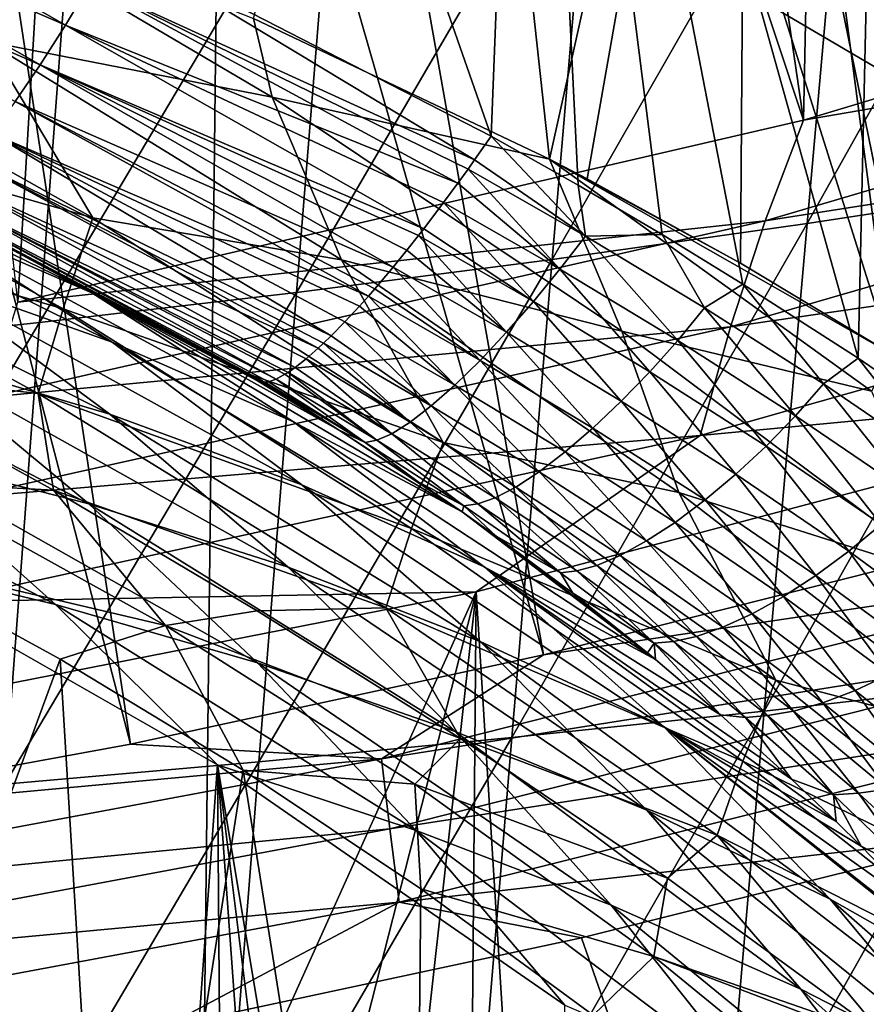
# Model space of a CAD drawing. Header units: metres. Extents: x -104 to 104, y -68 to 90.
# Tile 368 of 656: x 6.9 to 9.32, y 7.44 to 10.27. Entities that reach past the tile are written whole.
import ezdxf

# ---------------------------------------------------------------- set-up
doc = ezdxf.new("R2010")
doc.units = ezdxf.units.M
doc.layers.add('solid_FIT-BATH-153_SW0002', color=7, linetype='CONTINUOUS')

msp = doc.modelspace()

# ---------------------------------------------------------------- linework, layer by layer
at = {"layer": 'solid_FIT-BATH-153_SW0002'}
for points in [[(11.88322, 9.44744, 1.037146), (9.547132, 18.542437, 7.088831), (8.627069, 18.219688, 7.088831)], [(10.731798, 9.075706, 1.037146), (8.627069, 18.219688, 7.088831), (7.696126, 17.929813, 7.088831)], [(10.731798, 9.075706, 1.037146), (11.88322, 9.44744, 1.037146), (8.627069, 18.219688, 7.088831)], [(9.568781, 8.742017, 1.037146), (7.696126, 17.929813, 7.088831), (6.755478, 17.673174, 7.088831)], [(9.568781, 8.742017, 1.037146), (10.731798, 9.075706, 1.037146), (7.696126, 17.929813, 7.088831)], [(8.395425, 8.446731, 1.037146), (6.755478, 17.673174, 7.088831), (5.806312, 17.450094, 7.088831)], [(8.395425, 8.446731, 1.037146), (9.568781, 8.742017, 1.037146), (6.755478, 17.673174, 7.088831)], [(7.212997, 8.190167, 1.037146), (5.806312, 17.450094, 7.088831), (4.849823, 17.260859, 7.088831)], [(7.212997, 8.190167, 1.037146), (8.395425, 8.446731, 1.037146), (5.806312, 17.450094, 7.088831)], [(6.022777, 7.972605, 1.037146), (7.212997, 8.190167, 1.037146), (4.849823, 17.260859, 7.088831)], [(8.26909, 15.925488, 0.975642), (9.269433, 16.236507, 0.975642), (9.140502, 9.978539, -2.882639)], [(9.269433, 16.236507, 0.975642), (11.352814, 10.645784, -2.882639), (9.140502, 9.978539, -2.882639)], [(7.258347, 15.650132, 0.975642), (8.26909, 15.925488, 0.975642), (9.140502, 9.978539, -2.882639)], [(6.238477, 15.410787, 0.975642), (7.258347, 15.650132, 0.975642), (6.889472, 9.456616, -2.882639)], [(7.258347, 15.650132, 0.975642), (9.140502, 9.978539, -2.882639), (6.889472, 9.456616, -2.882639)], [(7.28167, 12.69484, -11.791764), (7.164653, 10.488388, -11.428885), (8.245286, 9.933158, -11.17616)], [(8.352808, 12.677945, -11.624392), (7.28167, 12.69484, -11.791764), (8.245286, 9.933158, -11.17616)], [(8.352808, 12.677945, -11.624392), (8.245286, 9.933158, -11.17616), (8.49509, 9.79188, -11.108771)], [(8.352808, 12.677945, -11.624392), (8.966732, 9.508946, -10.971191), (9.296744, 9.296483, -10.86621)], [(9.372086, 12.656147, -11.415998), (8.352808, 12.677945, -11.624392), (9.296744, 9.296483, -10.86621)], [(8.352808, 12.677945, -11.624392), (8.735508, 9.650471, -11.040392), (8.966732, 9.508946, -10.971191)], [(8.352808, 12.677945, -11.624392), (8.49509, 9.79188, -11.108771), (8.735508, 9.650471, -11.040392)], [(9.372086, 12.656147, -11.415998), (9.296744, 9.296483, -10.86621), (9.60738, 9.083842, -10.760228)], [(8.133767, 12.429646, -14.702677), (8.413059, 9.866359, -14.221253), (7.564884, 10.269902, -14.409547)], [(8.133767, 12.429646, -14.702677), (8.980174, 12.420608, -14.562333), (8.413059, 9.866359, -14.221253)], [(8.980174, 12.420608, -14.562333), (8.52067, 9.810374, -14.194734), (8.413059, 9.866359, -14.221253)], [(8.980174, 12.420608, -14.562333), (8.959809, 9.569063, -14.07984), (8.52067, 9.810374, -14.194734)], [(8.980174, 12.420608, -14.562333), (9.389973, 9.309581, -13.956089), (8.959809, 9.569063, -14.07984)], [(8.980174, 12.420608, -14.562333), (9.808134, 12.410062, -14.396323), (9.389973, 9.309581, -13.956089)], [(7.418929, 6.905749, 15.924071), (0, 11.240217, 15.982179), (0, 10.669491, 15.975034)], [(7.418929, 6.905749, 15.924071), (7.468359, 11.233982, 15.982239), (0, 11.240217, 15.982179)], [(7.418929, 6.905749, 15.924071), (14.837858, 6.905784, 15.924593), (7.468359, 11.233982, 15.982239)], [(14.837858, 6.905784, 15.924593), (14.936717, 11.234053, 15.983197), (7.468359, 11.233982, 15.982239)], [(10.007154, 11.212098, 12.976161), (9.876869, 9.792893, 12.957313), (9.150639, 9.68224, 12.955052)], [(9.274245, 11.07189, 12.973536), (10.007154, 11.212098, 12.976161), (9.150639, 9.68224, 12.955052)], [(9.274245, 11.07189, 12.973536), (9.150639, 9.68224, 12.955052), (8.420814, 9.579685, 12.952909)], [(8.536971, 10.942146, 12.97104), (9.274245, 11.07189, 12.973536), (8.420814, 9.579685, 12.952909)], [(8.536971, 10.942146, 12.97104), (8.420814, 9.579685, 12.952909), (7.687707, 9.4851, 12.950885)], [(7.795745, 10.822812, 12.968678), (8.536971, 10.942146, 12.97104), (7.687707, 9.4851, 12.950885)], [(5.980741, 10.849692, -11.6047), (5.922852, 10.728884, -11.559877), (7.026302, 10.251258, -11.366539)], [(5.980741, 10.849692, -11.6047), (7.026302, 10.251258, -11.366539), (7.097362, 10.36936, -11.408071)], [(7.795745, 10.822812, 12.968678), (7.687707, 9.4851, 12.950885), (6.951547, 9.398404, 12.948983)], [(7.050882, 10.713886, 12.966457), (7.795745, 10.822812, 12.968678), (6.951547, 9.398404, 12.948983)], [(5.922852, 10.728884, -11.559877), (5.86404, 10.612586, -11.494234), (6.953957, 10.137551, -11.303271)], [(5.922852, 10.728884, -11.559877), (6.953957, 10.137551, -11.303271), (7.026302, 10.251258, -11.366539)], [(7.050882, 10.713886, 12.966457), (6.951547, 9.398404, 12.948983), (6.212555, 9.31952, 12.947207)], [(6.302691, 10.615375, 12.964384), (7.050882, 10.713886, 12.966457), (6.212555, 9.31952, 12.947207)], [(7.418929, 6.905749, 15.924071), (0, 10.669491, 15.975034), (0, 6.935082, 15.924421)], [(6.566874, 10.664038, -14.587242), (7.61854, 10.04494, -14.373421), (6.802143, 10.204085, -14.517297)], [(7.564884, 10.269902, -14.409547), (7.61854, 10.04494, -14.373421), (6.566874, 10.664038, -14.587242)], [(11.219314, 10.336662, -3.020582), (9.140502, 9.978539, -2.882639), (11.352814, 10.645784, -2.882639)], [(5.86404, 10.612586, -11.494234), (6.882671, 10.032494, -11.218709), (6.953957, 10.137551, -11.303271)], [(7.097362, 10.36936, -11.408071), (8.198228, 9.865011, -11.170247), (7.164653, 10.488388, -11.428885)], [(8.198228, 9.865011, -11.170247), (8.245286, 9.933158, -11.17616), (7.164653, 10.488388, -11.428885)], [(7.097362, 10.36936, -11.408071), (7.026302, 10.251258, -11.366539), (8.150026, 9.79761, -11.156493)], [(7.097362, 10.36936, -11.408071), (8.179518, 9.83861, -11.165712), (8.198228, 9.865011, -11.170247)], [(7.097362, 10.36936, -11.408071), (8.150026, 9.79761, -11.156493), (8.179518, 9.83861, -11.165712)], [(11.219314, 10.336662, -3.020582), (9.030746, 9.6901, -3.020582), (9.140502, 9.978539, -2.882639)], [(11.097745, 10.014004, -3.121526), (9.030746, 9.6901, -3.020582), (11.219314, 10.336662, -3.020582)], [(6.050107, 10.292152, -14.639041), (7.104375, 9.69835, -14.496927), (5.972981, 10.02096, -14.695217)], [(6.802143, 10.204085, -14.517297), (7.104375, 9.69835, -14.496927), (6.050107, 10.292152, -14.639041)], [(7.026302, 10.251258, -11.366539), (6.953957, 10.137551, -11.303271), (8.052619, 9.667546, -11.108035)], [(7.026302, 10.251258, -11.366539), (8.109348, 9.74229, -11.139631), (8.150026, 9.79761, -11.156493)], [(7.026302, 10.251258, -11.366539), (8.052619, 9.667546, -11.108035), (8.109348, 9.74229, -11.139631)], [(7.564884, 10.269902, -14.409547), (8.413059, 9.866359, -14.221253), (7.61854, 10.04494, -14.373421)], [(6.802143, 10.204085, -14.517297), (7.817388, 9.578481, -14.330875), (7.104375, 9.69835, -14.496927)], [(7.61854, 10.04494, -14.373421), (7.817388, 9.578481, -14.330875), (6.802143, 10.204085, -14.517297)], [(6.953957, 10.137551, -11.303271), (6.882671, 10.032494, -11.218709), (7.96468, 9.557479, -11.039536)], [(6.953957, 10.137551, -11.303271), (8.037113, 9.647615, -11.097714), (8.052619, 9.667546, -11.108035)], [(6.953957, 10.137551, -11.303271), (8.00448, 9.6064, -11.073551), (8.037113, 9.647615, -11.097714)], [(6.953957, 10.137551, -11.303271), (7.96468, 9.557479, -11.039536), (8.00448, 9.6064, -11.073551)], [(5.972981, 10.02096, -14.695217), (7.019588, 9.438124, -14.584911), (5.905383, 9.764017, -14.788536)], [(7.104375, 9.69835, -14.496927), (7.019588, 9.438124, -14.584911), (5.972981, 10.02096, -14.695217)], [(5.993225, 10.023139, -10.047064), (7.101928, 9.484123, -10.047064), (6.576813, 9.767191, -10.203499)], [(6.589486, 9.706444, -9.894332), (7.101928, 9.484123, -10.047064), (5.993225, 10.023139, -10.047064)], [(6.882671, 10.032494, -11.218709), (6.815138, 9.940419, -11.115092), (7.893966, 9.474438, -10.966059)], [(6.882671, 10.032494, -11.218709), (7.912045, 9.49517, -10.986527), (7.96468, 9.557479, -11.039536)], [(6.882671, 10.032494, -11.218709), (7.893966, 9.474438, -10.966059), (7.912045, 9.49517, -10.986527)], [(7.61854, 10.04494, -14.373421), (8.620168, 9.374375, -14.134902), (7.817388, 9.578481, -14.330875)], [(8.413059, 9.866359, -14.221253), (8.620168, 9.374375, -14.134902), (7.61854, 10.04494, -14.373421)], [(11.097745, 10.014004, -3.121526), (8.930877, 9.386584, -3.121526), (9.030746, 9.6901, -3.020582)], [(10.99181, 9.685396, -3.18292), (8.930877, 9.386584, -3.121526), (11.097745, 10.014004, -3.121526)], [(9.030746, 9.6901, -3.020582), (6.889472, 9.456616, -2.882639), (9.140502, 9.978539, -2.882639)], [(6.815138, 9.940419, -11.115092), (6.753879, 9.86517, -10.995224), (7.787397, 9.360718, -10.816864)], [(6.815138, 9.940419, -11.115092), (7.868243, 9.445586, -10.934764), (7.893966, 9.474438, -10.966059)], [(6.815138, 9.940419, -11.115092), (7.826925, 9.401003, -10.878567), (7.868243, 9.445586, -10.934764)], [(6.815138, 9.940419, -11.115092), (7.787397, 9.360718, -10.816864), (7.826925, 9.401003, -10.878567)], [(8.51594, 9.646164, -11.075048), (8.245286, 9.933158, -11.17616), (8.198228, 9.865011, -11.170247)], [(8.51594, 9.646164, -11.075048), (8.49509, 9.79188, -11.108771), (8.245286, 9.933158, -11.17616)], [(6.045175, 9.894477, -9.749228), (7.160521, 9.342104, -9.749228), (6.589486, 9.706444, -9.894332)], [(6.612766, 9.536175, -9.615332), (7.160521, 9.342104, -9.749228), (6.045175, 9.894477, -9.749228)], [(6.753879, 9.86517, -10.995224), (6.700665, 9.808575, -10.863849), (7.750224, 9.325299, -10.750584)], [(6.753879, 9.86517, -10.995224), (7.765425, 9.339468, -10.778745), (7.787397, 9.360718, -10.816864)], [(6.753879, 9.86517, -10.995224), (7.750224, 9.325299, -10.750584), (7.765425, 9.339468, -10.778745)], [(8.51594, 9.646164, -11.075048), (8.198228, 9.865011, -11.170247), (8.179518, 9.83861, -11.165712)], [(8.413059, 9.866359, -14.221253), (9.335164, 9.202229, -13.952596), (8.620168, 9.374375, -14.134902)], [(9.389973, 9.309581, -13.956089), (9.335164, 9.202229, -13.952596), (8.413059, 9.866359, -14.221253)], [(8.959809, 9.569063, -14.07984), (9.389973, 9.309581, -13.956089), (8.413059, 9.866359, -14.221253)], [(8.52067, 9.810374, -14.194734), (8.959809, 9.569063, -14.07984), (8.413059, 9.866359, -14.221253)], [(8.442651, 9.551169, -11.050587), (8.179518, 9.83861, -11.165712), (8.150026, 9.79761, -11.156493)], [(8.442651, 9.551169, -11.050587), (8.51594, 9.646164, -11.075048), (8.179518, 9.83861, -11.165712)], [(6.700665, 9.808575, -10.863849), (6.657045, 9.771898, -10.726174), (7.683818, 9.269798, -10.606236)], [(6.700665, 9.808575, -10.863849), (7.715694, 9.294977, -10.680396), (7.750224, 9.325299, -10.750584)], [(6.700665, 9.808575, -10.863849), (7.683818, 9.269798, -10.606236), (7.715694, 9.294977, -10.680396)], [(8.442651, 9.551169, -11.050587), (8.150026, 9.79761, -11.156493), (8.109348, 9.74229, -11.139631)], [(8.51594, 9.646164, -11.075048), (8.735508, 9.650471, -11.040392), (8.49509, 9.79188, -11.108771)], [(9.876869, 9.792893, 12.957313), (9.746981, 8.366681, 12.937838), (9.027436, 8.285348, 12.936011)], [(9.150639, 9.68224, 12.955052), (9.876869, 9.792893, 12.957313), (9.027436, 8.285348, 12.936011)], [(5.905383, 9.764017, -14.788536), (6.947854, 9.195054, -14.707662), (6.373512, 9.25991, -14.888654)], [(7.019588, 9.438124, -14.584911), (6.947854, 9.195054, -14.707662), (5.905383, 9.764017, -14.788536)], [(6.576813, 9.767191, -10.203499), (7.576764, 9.231646, -10.203499), (6.59989, 9.755909, -10.450732)], [(7.101928, 9.484123, -10.047064), (7.576764, 9.231646, -10.203499), (6.576813, 9.767191, -10.203499)], [(6.657045, 9.771898, -10.726174), (6.623669, 9.754849, -10.587029), (7.629767, 9.236657, -10.448748)], [(6.657045, 9.771898, -10.726174), (7.663949, 9.255901, -10.554047), (7.683818, 9.269798, -10.606236)], [(6.657045, 9.771898, -10.726174), (7.655022, 9.25023, -10.528693), (7.663949, 9.255901, -10.554047)], [(6.657045, 9.771898, -10.726174), (7.629767, 9.236657, -10.448748), (7.655022, 9.25023, -10.528693)], [(6.59989, 9.755909, -10.450732), (7.590617, 9.2275, -10.285224), (7.597036, 9.227422, -10.317291)], [(6.623669, 9.754849, -10.587029), (6.59989, 9.755909, -10.450732), (7.597036, 9.227422, -10.317291)], [(6.59989, 9.755909, -10.450732), (7.576764, 9.231646, -10.203499), (7.590617, 9.2275, -10.285224)], [(6.623669, 9.754849, -10.587029), (7.608243, 9.229095, -10.367257), (7.629767, 9.236657, -10.448748)], [(6.623669, 9.754849, -10.587029), (7.597036, 9.227422, -10.317291), (7.608243, 9.229095, -10.367257)], [(8.366635, 9.458572, -11.010407), (8.109348, 9.74229, -11.139631), (8.052619, 9.667546, -11.108035)], [(8.366635, 9.458572, -11.010407), (8.442651, 9.551169, -11.050587), (8.109348, 9.74229, -11.139631)], [(6.041128, 9.694493, -9.495948), (7.153316, 9.135635, -9.495948), (6.612766, 9.536175, -9.615332)], [(6.581303, 9.304006, -9.39402), (7.153316, 9.135635, -9.495948), (6.041128, 9.694493, -9.495948)], [(6.589486, 9.706444, -9.894332), (7.679243, 9.114055, -9.894332), (7.101928, 9.484123, -10.047064)], [(7.160521, 9.342104, -9.749228), (7.679243, 9.114055, -9.894332), (6.589486, 9.706444, -9.894332)], [(9.030746, 9.6901, -3.020582), (6.80539, 9.184469, -3.020582), (6.889472, 9.456616, -2.882639)], [(8.930877, 9.386584, -3.121526), (6.80539, 9.184469, -3.020582), (9.030746, 9.6901, -3.020582)], [(7.104375, 9.69835, -14.496927), (8.107995, 9.054917, -14.327782), (7.019588, 9.438124, -14.584911)], [(7.817388, 9.578481, -14.330875), (8.107995, 9.054917, -14.327782), (7.104375, 9.69835, -14.496927)], [(9.150639, 9.68224, 12.955052), (9.027436, 8.285348, 12.936011), (8.305055, 8.209815, 12.934284)], [(8.420814, 9.579685, 12.952909), (9.150639, 9.68224, 12.955052), (8.305055, 8.209815, 12.934284)], [(10.99181, 9.685396, -3.18292), (8.843801, 9.075078, -3.18292), (8.930877, 9.386584, -3.121526)], [(10.487647, 9.230455, -3.203498), (8.843801, 9.075078, -3.18292), (10.99181, 9.685396, -3.18292)], [(8.366635, 9.458572, -11.010407), (8.052619, 9.667546, -11.108035), (8.037113, 9.647615, -11.097714)], [(8.51594, 9.646164, -11.075048), (8.8566, 9.440759, -10.976467), (8.735508, 9.650471, -11.040392)], [(8.8566, 9.440759, -10.976467), (8.966732, 9.508946, -10.971191), (8.735508, 9.650471, -11.040392)], [(8.289694, 9.37076, -10.954031), (8.037113, 9.647615, -11.097714), (8.00448, 9.6064, -11.073551)], [(8.289694, 9.37076, -10.954031), (8.366635, 9.458572, -11.010407), (8.037113, 9.647615, -11.097714)], [(8.442651, 9.551169, -11.050587), (8.780167, 9.347541, -10.953955), (8.51594, 9.646164, -11.075048)], [(8.780167, 9.347541, -10.953955), (8.8566, 9.440759, -10.976467), (8.51594, 9.646164, -11.075048)], [(8.289694, 9.37076, -10.954031), (8.00448, 9.6064, -11.073551), (7.96468, 9.557479, -11.039536)], [(8.420814, 9.579685, 12.952909), (8.305055, 8.209815, 12.934284), (7.580045, 8.139902, 12.932656)], [(7.687707, 9.4851, 12.950885), (8.420814, 9.579685, 12.952909), (7.580045, 8.139902, 12.932656)], [(7.817388, 9.578481, -14.330875), (8.782867, 8.911222, -14.115029), (8.107995, 9.054917, -14.327782)], [(8.620168, 9.374375, -14.134902), (8.782867, 8.911222, -14.115029), (7.817388, 9.578481, -14.330875)], [(8.213866, 9.29009, -10.882356), (7.96468, 9.557479, -11.039536), (7.912045, 9.49517, -10.986527)], [(8.213866, 9.29009, -10.882356), (8.289694, 9.37076, -10.954031), (7.96468, 9.557479, -11.039536)], [(8.366635, 9.458572, -11.010407), (8.700089, 9.257621, -10.915957), (8.442651, 9.551169, -11.050587)], [(8.700089, 9.257621, -10.915957), (8.780167, 9.347541, -10.953955), (8.442651, 9.551169, -11.050587)], [(6.612766, 9.536175, -9.615332), (7.703234, 8.933376, -9.615332), (7.160521, 9.342104, -9.749228)], [(7.153316, 9.135635, -9.495948), (7.703234, 8.933376, -9.615332), (6.612766, 9.536175, -9.615332)], [(7.687707, 9.4851, 12.950885), (7.580045, 8.139902, 12.932656), (6.852553, 8.075459, 12.93113)], [(6.951547, 9.398404, 12.948983), (7.687707, 9.4851, 12.950885), (6.852553, 8.075459, 12.93113)], [(7.101928, 9.484123, -10.047064), (7.80876, 9.090852, -10.142323), (7.576764, 9.231646, -10.203499)], [(7.101928, 9.484123, -10.047064), (8.162509, 8.855865, -10.047083), (7.80876, 9.090852, -10.142323)], [(7.679243, 9.114055, -9.894332), (8.162509, 8.855865, -10.047083), (7.101928, 9.484123, -10.047064)], [(8.213866, 9.29009, -10.882356), (7.912045, 9.49517, -10.986527), (7.893966, 9.474438, -10.966059)], [(8.8566, 9.440759, -10.976467), (9.197305, 9.222925, -10.870461), (8.966732, 9.508946, -10.971191)], [(9.197305, 9.222925, -10.870461), (9.296744, 9.296483, -10.86621), (8.966732, 9.508946, -10.971191)], [(8.141282, 9.218946, -10.796659), (7.893966, 9.474438, -10.966059), (7.868243, 9.445586, -10.934764)], [(8.141282, 9.218946, -10.796659), (8.213866, 9.29009, -10.882356), (7.893966, 9.474438, -10.966059)], [(8.289694, 9.37076, -10.954031), (8.618212, 9.172967, -10.861997), (8.366635, 9.458572, -11.010407)], [(8.618212, 9.172967, -10.861997), (8.700089, 9.257621, -10.915957), (8.366635, 9.458572, -11.010407)], [(5.992172, 9.438357, -9.312064), (7.093427, 8.878618, -9.312064), (6.581303, 9.304006, -9.39402)], [(6.507706, 9.028251, -9.252103), (7.093427, 8.878618, -9.312064), (5.992172, 9.438357, -9.312064)], [(7.019588, 9.438124, -14.584911), (8.017557, 8.80847, -14.444934), (6.947854, 9.195054, -14.707662)], [(8.107995, 9.054917, -14.327782), (8.017557, 8.80847, -14.444934), (7.019588, 9.438124, -14.584911)], [(8.141282, 9.218946, -10.796659), (7.868243, 9.445586, -10.934764), (7.826925, 9.401003, -10.878567)], [(8.780167, 9.347541, -10.953955), (9.117677, 9.13171, -10.850306), (8.8566, 9.440759, -10.976467)], [(9.117677, 9.13171, -10.850306), (9.197305, 9.222925, -10.870461), (8.8566, 9.440759, -10.976467)], [(6.951547, 9.398404, 12.948983), (6.852553, 8.075459, 12.93113), (6.12272, 8.016339, 12.929706)], [(6.212555, 9.31952, 12.947207), (6.951547, 9.398404, 12.948983), (6.12272, 8.016339, 12.929706)], [(8.073936, 9.159463, -10.698519), (7.826925, 9.401003, -10.878567), (7.787397, 9.360718, -10.816864)], [(8.073936, 9.159463, -10.698519), (8.141282, 9.218946, -10.796659), (7.826925, 9.401003, -10.878567)], [(8.930877, 9.386584, -3.121526), (6.728988, 8.896021, -3.121526), (6.80539, 9.184469, -3.020582)], [(8.843801, 9.075078, -3.18292), (6.728988, 8.896021, -3.121526), (8.930877, 9.386584, -3.121526)], [(8.213866, 9.29009, -10.882356), (8.536666, 9.095604, -10.792901), (8.289694, 9.37076, -10.954031)], [(8.536666, 9.095604, -10.792901), (8.618212, 9.172967, -10.861997), (8.289694, 9.37076, -10.954031)], [(8.620168, 9.374375, -14.134902), (9.569055, 8.662738, -13.864767), (8.782867, 8.911222, -14.115029)], [(9.335164, 9.202229, -13.952596), (9.569055, 8.662738, -13.864767), (8.620168, 9.374375, -14.134902)], [(7.160521, 9.342104, -9.749228), (8.225841, 8.698518, -9.749228), (7.679243, 9.114055, -9.894332)], [(7.703234, 8.933376, -9.615332), (8.225841, 8.698518, -9.749228), (7.160521, 9.342104, -9.749228)], [(8.073936, 9.159463, -10.698519), (7.787397, 9.360718, -10.816864), (7.765425, 9.339468, -10.778745)], [(8.700089, 9.257621, -10.915957), (9.033335, 9.044804, -10.81505), (8.780167, 9.347541, -10.953955)], [(9.033335, 9.044804, -10.81505), (9.117677, 9.13171, -10.850306), (8.780167, 9.347541, -10.953955)], [(8.013423, 9.112826, -10.590802), (7.750224, 9.325299, -10.750584), (7.715694, 9.294977, -10.680396)], [(8.013423, 9.112826, -10.590802), (7.765425, 9.339468, -10.778745), (7.750224, 9.325299, -10.750584)], [(8.013423, 9.112826, -10.590802), (8.073936, 9.159463, -10.698519), (7.765425, 9.339468, -10.778745)], [(6.581303, 9.304006, -9.39402), (7.664052, 8.697465, -9.39402), (7.153316, 9.135635, -9.495948)], [(7.093427, 8.878618, -9.312064), (7.664052, 8.697465, -9.39402), (6.581303, 9.304006, -9.39402)], [(7.961153, 9.079935, -10.476544), (7.715694, 9.294977, -10.680396), (7.683818, 9.269798, -10.606236)], [(7.961153, 9.079935, -10.476544), (8.013423, 9.112826, -10.590802), (7.715694, 9.294977, -10.680396)], [(8.141282, 9.218946, -10.796659), (8.457723, 9.02765, -10.709886), (8.213866, 9.29009, -10.882356)], [(8.457723, 9.02765, -10.709886), (8.536666, 9.095604, -10.792901), (8.213866, 9.29009, -10.882356)], [(9.197305, 9.222925, -10.870461), (9.534109, 8.993116, -10.757713), (9.296744, 9.296483, -10.86621)], [(9.534109, 8.993116, -10.757713), (9.60738, 9.083842, -10.760228), (9.296744, 9.296483, -10.86621)], [(6.573071, 8.941452, -15.016434), (6.373512, 9.25991, -14.888654), (6.991834, 8.918325, -14.851233)], [(6.947854, 9.195054, -14.707662), (6.991834, 8.918325, -14.851233), (6.373512, 9.25991, -14.888654)], [(7.918347, 9.061265, -10.359034), (7.663949, 9.255901, -10.554047), (7.655022, 9.25023, -10.528693)], [(7.961153, 9.079935, -10.476544), (7.683818, 9.269798, -10.606236), (7.663949, 9.255901, -10.554047)], [(7.918347, 9.061265, -10.359034), (7.961153, 9.079935, -10.476544), (7.663949, 9.255901, -10.554047)], [(8.618212, 9.172967, -10.861997), (8.946186, 8.963749, -10.764207), (8.700089, 9.257621, -10.915957)], [(8.946186, 8.963749, -10.764207), (9.033335, 9.044804, -10.81505), (8.700089, 9.257621, -10.915957)], [(7.80876, 9.090852, -10.142323), (7.590617, 9.2275, -10.285224), (7.576764, 9.231646, -10.203499)], [(7.80876, 9.090852, -10.142323), (7.597036, 9.227422, -10.317291), (7.590617, 9.2275, -10.285224)], [(7.884914, 9.055248, -10.241535), (7.608243, 9.229095, -10.367257), (7.597036, 9.227422, -10.317291)], [(7.80876, 9.090852, -10.142323), (7.884914, 9.055248, -10.241535), (7.597036, 9.227422, -10.317291)], [(7.884914, 9.055248, -10.241535), (7.629767, 9.236657, -10.448748), (7.608243, 9.229095, -10.367257)], [(7.918347, 9.061265, -10.359034), (7.655022, 9.25023, -10.528693), (7.629767, 9.236657, -10.448748)], [(7.884914, 9.055248, -10.241535), (7.918347, 9.061265, -10.359034), (7.629767, 9.236657, -10.448748)], [(10.487647, 9.230455, -3.203498), (8.20238, 8.626516, -3.203498), (8.843801, 9.075078, -3.18292)], [(8.660399, 1.285507, -3.203498), (8.20238, 8.626516, -3.203498), (10.487647, 9.230455, -3.203498)], [(9.096175, 0.440187, -3.203498), (8.660399, 1.285507, -3.203498), (10.487647, 9.230455, -3.203498)], [(9.449953, -0.443287, -3.203498), (9.096175, 0.440187, -3.203498), (10.487647, 9.230455, -3.203498)], [(8.073936, 9.159463, -10.698519), (8.38353, 8.970998, -10.614435), (8.141282, 9.218946, -10.796659)], [(8.38353, 8.970998, -10.614435), (8.457723, 9.02765, -10.709886), (8.141282, 9.218946, -10.796659)], [(9.117677, 9.13171, -10.850306), (9.451279, 8.904054, -10.740329), (9.197305, 9.222925, -10.870461)], [(9.451279, 8.904054, -10.740329), (9.534109, 8.993116, -10.757713), (9.197305, 9.222925, -10.870461)], [(6.947854, 9.195054, -14.707662), (7.943937, 8.581231, -14.594043), (6.991834, 8.918325, -14.851233)], [(8.017557, 8.80847, -14.444934), (7.943937, 8.581231, -14.594043), (6.947854, 9.195054, -14.707662)], [(8.536666, 9.095604, -10.792901), (8.858459, 8.890201, -10.698518), (8.618212, 9.172967, -10.861997)], [(8.858459, 8.890201, -10.698518), (8.946186, 8.963749, -10.764207), (8.618212, 9.172967, -10.861997)], [(5.912395, 9.14719, -9.215614), (6.411454, 8.73147, -9.203499), (6.997466, 8.59056, -9.215614)], [(5.912395, 9.14719, -9.215614), (6.997466, 8.59056, -9.215614), (6.507706, 9.028251, -9.252103)], [(8.013423, 9.112826, -10.590802), (8.315989, 8.926831, -10.509308), (8.073936, 9.159463, -10.698519)], [(8.315989, 8.926831, -10.509308), (8.38353, 8.970998, -10.614435), (8.073936, 9.159463, -10.698519)], [(7.153316, 9.135635, -9.495948), (8.214263, 8.484733, -9.495948), (7.703234, 8.933376, -9.615332)], [(7.664052, 8.697465, -9.39402), (8.214263, 8.484733, -9.495948), (7.153316, 9.135635, -9.495948)], [(7.679243, 9.114055, -9.894332), (8.716119, 8.433397, -9.89434), (8.162509, 8.855865, -10.047083)], [(8.225841, 8.698518, -9.749228), (8.716119, 8.433397, -9.89434), (7.679243, 9.114055, -9.894332)], [(9.033335, 9.044804, -10.81505), (9.362583, 8.820335, -10.708377), (9.117677, 9.13171, -10.850306)], [(9.362583, 8.820335, -10.708377), (9.451279, 8.904054, -10.740329), (9.117677, 9.13171, -10.850306)], [(7.80876, 9.090852, -10.142323), (8.036632, 8.942408, -10.081219), (7.884914, 9.055248, -10.241535)], [(7.80876, 9.090852, -10.142323), (8.162509, 8.855865, -10.047083), (8.036632, 8.942408, -10.081219)], [(7.961153, 9.079935, -10.476544), (8.256759, 8.896049, -10.397279), (8.013423, 9.112826, -10.590802)], [(8.256759, 8.896049, -10.397279), (8.315989, 8.926831, -10.509308), (8.013423, 9.112826, -10.590802)], [(8.457723, 9.02765, -10.709886), (8.772573, 8.825958, -10.619111), (8.536666, 9.095604, -10.792901)], [(8.772573, 8.825958, -10.619111), (8.858459, 8.890201, -10.698518), (8.536666, 9.095604, -10.792901)], [(8.843801, 9.075078, -3.18292), (6.662332, 8.597973, -3.18292), (6.728988, 8.896021, -3.121526)], [(8.20238, 8.626516, -3.203498), (6.662332, 8.597973, -3.18292), (8.843801, 9.075078, -3.18292)], [(7.884914, 9.055248, -10.241535), (8.167592, 8.873525, -10.165667), (7.918347, 9.061265, -10.359034)], [(7.918347, 9.061265, -10.359034), (8.207362, 8.879048, -10.281627), (7.961153, 9.079935, -10.476544)], [(8.167592, 8.873525, -10.165667), (8.207362, 8.879048, -10.281627), (7.918347, 9.061265, -10.359034)], [(8.207362, 8.879048, -10.281627), (8.256759, 8.896049, -10.397279), (7.961153, 9.079935, -10.476544)], [(8.036632, 8.942408, -10.081219), (8.167592, 8.873525, -10.165667), (7.884914, 9.055248, -10.241535)], [(8.107995, 9.054917, -14.327782), (9.061303, 8.373289, -14.119256), (8.017557, 8.80847, -14.444934)], [(8.782867, 8.911222, -14.115029), (9.061303, 8.373289, -14.119256), (8.107995, 9.054917, -14.327782)], [(8.946186, 8.963749, -10.764207), (9.269999, 8.743101, -10.661348), (9.033335, 9.044804, -10.81505)], [(9.269999, 8.743101, -10.661348), (9.362583, 8.820335, -10.708377), (9.033335, 9.044804, -10.81505)], [(6.507706, 9.028251, -9.252103), (7.576362, 8.4233, -9.252103), (7.093427, 8.878618, -9.312064)], [(6.997466, 8.59056, -9.215614), (7.576362, 8.4233, -9.252103), (6.507706, 9.028251, -9.252103)], [(8.38353, 8.970998, -10.614435), (8.69083, 8.772624, -10.527349), (8.457723, 9.02765, -10.709886)], [(8.69083, 8.772624, -10.527349), (8.772573, 8.825958, -10.619111), (8.457723, 9.02765, -10.709886)], [(8.315989, 8.926831, -10.509308), (8.615433, 8.731273, -10.425811), (8.38353, 8.970998, -10.614435)], [(8.615433, 8.731273, -10.425811), (8.69083, 8.772624, -10.527349), (8.38353, 8.970998, -10.614435)], [(8.858459, 8.890201, -10.698518), (9.175856, 8.673634, -10.599875), (8.946186, 8.963749, -10.764207)], [(9.175856, 8.673634, -10.599875), (9.269999, 8.743101, -10.661348), (8.946186, 8.963749, -10.764207)], [(6.475348, 8.727595, -15.203499), (6.573071, 8.941452, -15.016434), (7.31321, 8.530069, -14.978643)], [(7.31321, 8.530069, -14.978643), (6.573071, 8.941452, -15.016434), (6.991834, 8.918325, -14.851233)], [(7.31321, 8.530069, -14.978643), (6.991834, 8.918325, -14.851233), (7.575635, 8.572906, -14.801983)], [(7.943937, 8.581231, -14.594043), (7.575635, 8.572906, -14.801983), (6.991834, 8.918325, -14.851233)], [(7.703234, 8.933376, -9.615332), (8.739169, 8.241042, -9.615332), (8.225841, 8.698518, -9.749228)], [(8.214263, 8.484733, -9.495948), (8.739169, 8.241042, -9.615332), (7.703234, 8.933376, -9.615332)], [(8.036632, 8.942408, -10.081219), (8.162509, 8.855865, -10.047083), (8.167592, 8.873525, -10.165667)], [(8.256759, 8.896049, -10.397279), (8.548254, 8.702701, -10.316941), (8.315989, 8.926831, -10.509308)], [(8.548254, 8.702701, -10.316941), (8.615433, 8.731273, -10.425811), (8.315989, 8.926831, -10.509308)], [(8.207362, 8.879048, -10.281627), (8.49114, 8.687155, -10.20394), (8.256759, 8.896049, -10.397279)], [(8.49114, 8.687155, -10.20394), (8.548254, 8.702701, -10.316941), (8.256759, 8.896049, -10.397279)], [(8.772573, 8.825958, -10.619111), (9.082729, 8.613398, -10.524975), (8.858459, 8.890201, -10.698518)], [(8.782867, 8.911222, -14.115029), (9.697478, 8.20626, -13.861119), (9.061303, 8.373289, -14.119256)], [(9.569055, 8.662738, -13.864767), (9.697478, 8.20626, -13.861119), (8.782867, 8.911222, -14.115029)], [(9.082729, 8.613398, -10.524975), (9.175856, 8.673634, -10.599875), (8.858459, 8.890201, -10.698518)], [(7.093427, 8.878618, -9.312064), (8.14286, 8.226884, -9.312064), (7.664052, 8.697465, -9.39402)], [(7.576362, 8.4233, -9.252103), (8.14286, 8.226884, -9.312064), (7.093427, 8.878618, -9.312064)], [(8.162509, 8.855865, -10.047083), (8.260213, 8.786372, -10.020417), (8.167592, 8.873525, -10.165667)], [(8.167592, 8.873525, -10.165667), (8.443856, 8.681664, -10.090141), (8.207362, 8.879048, -10.281627)], [(8.260213, 8.786372, -10.020417), (8.443856, 8.681664, -10.090141), (8.167592, 8.873525, -10.165667)], [(8.443856, 8.681664, -10.090141), (8.49114, 8.687155, -10.20394), (8.207362, 8.879048, -10.281627)], [(8.162509, 8.855865, -10.047083), (8.716119, 8.433397, -9.89434), (8.260213, 8.786372, -10.020417)], [(8.017557, 8.80847, -14.444934), (8.96666, 8.141438, -14.26039), (7.943937, 8.581231, -14.594043)], [(9.061303, 8.373289, -14.119256), (8.96666, 8.141438, -14.26039), (8.017557, 8.80847, -14.444934)], [(8.69083, 8.772624, -10.527349), (8.993076, 8.563681, -10.437859), (8.772573, 8.825958, -10.619111)], [(8.993076, 8.563681, -10.437859), (9.082729, 8.613398, -10.524975), (8.772573, 8.825958, -10.619111)], [(9.269999, 8.743101, -10.661348), (9.58637, 8.511312, -10.554087), (9.362583, 8.820335, -10.708377)], [(8.260213, 8.786372, -10.020417), (8.479244, 8.622887, -9.960155), (8.443856, 8.681664, -10.090141)], [(8.260213, 8.786372, -10.020417), (8.716119, 8.433397, -9.89434), (8.479244, 8.622887, -9.960155)], [(8.615433, 8.731273, -10.425811), (8.909386, 8.52539, -10.340862), (8.69083, 8.772624, -10.527349)], [(8.909386, 8.52539, -10.340862), (8.993076, 8.563681, -10.437859), (8.69083, 8.772624, -10.527349)], [(6.26416, 6.403659, -15.203499), (6.475348, 8.727595, -15.203499), (7.011552, 8.433535, -15.203499)], [(7.149473, 3.769627, -9.203499), (7.462172, 8.1313, -9.203499), (6.411454, 8.73147, -9.203499)], [(6.997466, 8.59056, -9.215614), (6.411454, 8.73147, -9.203499), (7.462172, 8.1313, -9.203499)], [(6.785096, 4.101575, -9.203499), (7.149473, 3.769627, -9.203499), (6.411454, 8.73147, -9.203499)], [(7.011552, 8.433535, -15.203499), (6.475348, 8.727595, -15.203499), (7.31321, 8.530069, -14.978643)], [(10.145536, 8.706598, 0.933689), (9.568781, 8.742017, 1.037146), (8.395425, 8.446731, 1.037146)], [(8.548254, 8.702701, -10.316941), (8.833713, 8.499158, -10.236045), (8.615433, 8.731273, -10.425811)], [(8.833713, 8.499158, -10.236045), (8.909386, 8.52539, -10.340862), (8.615433, 8.731273, -10.425811)], [(9.175856, 8.673634, -10.599875), (9.485845, 8.446046, -10.497556), (9.269999, 8.743101, -10.661348)], [(9.485845, 8.446046, -10.497556), (9.58637, 8.511312, -10.554087), (9.269999, 8.743101, -10.661348)], [(7.664052, 8.697465, -9.39402), (8.691324, 8.001084, -9.39402), (8.214263, 8.484733, -9.495948)], [(8.14286, 8.226884, -9.312064), (8.691324, 8.001084, -9.39402), (7.664052, 8.697465, -9.39402)], [(7.931342, 8.148489, 0.933689), (10.145536, 8.706598, 0.933689), (8.395425, 8.446731, 1.037146)], [(10.176926, 8.505868, 0.857981), (10.145536, 8.706598, 0.933689), (7.931342, 8.148489, 0.933689)], [(8.225841, 8.698518, -9.749228), (9.233561, 7.96834, -9.749261), (9.10616, 8.089845, -9.785045)], [(8.739169, 8.241042, -9.615332), (9.233561, 7.96834, -9.749261), (8.225841, 8.698518, -9.749228)], [(8.225841, 8.698518, -9.749228), (9.10616, 8.089845, -9.785045), (8.902265, 8.274573, -9.842273)], [(8.225841, 8.698518, -9.749228), (8.902265, 8.274573, -9.842273), (8.716119, 8.433397, -9.89434)], [(8.49114, 8.687155, -10.20394), (8.768245, 8.485035, -10.126453), (8.548254, 8.702701, -10.316941)], [(8.768245, 8.485035, -10.126453), (8.833713, 8.499158, -10.236045), (8.548254, 8.702701, -10.316941)], [(8.443856, 8.681664, -10.090141), (8.712795, 8.479489, -10.01541), (8.49114, 8.687155, -10.20394)], [(8.479244, 8.622887, -9.960155), (8.712795, 8.479489, -10.01541), (8.443856, 8.681664, -10.090141)], [(8.712795, 8.479489, -10.01541), (8.768245, 8.485035, -10.126453), (8.49114, 8.687155, -10.20394)], [(9.082729, 8.613398, -10.524975), (9.385494, 8.389965, -10.427972), (9.175856, 8.673634, -10.599875)], [(9.385494, 8.389965, -10.427972), (9.485845, 8.446046, -10.497556), (9.175856, 8.673634, -10.599875)], [(8.20238, 8.626516, -3.203498), (5.884188, 8.171538, -3.203498), (6.662332, 8.597973, -3.18292)], [(6.181939, 4.146125, -3.203498), (5.884188, 8.171538, -3.203498), (8.20238, 8.626516, -3.203498)], [(6.900932, 3.522985, -3.203498), (6.181939, 4.146125, -3.203498), (8.20238, 8.626516, -3.203498)], [(7.557277, 2.834669, -3.203498), (6.900932, 3.522985, -3.203498), (8.20238, 8.626516, -3.203498)], [(8.145885, 2.086279, -3.203498), (7.557277, 2.834669, -3.203498), (8.20238, 8.626516, -3.203498)], [(8.660399, 1.285507, -3.203498), (8.145885, 2.086279, -3.203498), (8.20238, 8.626516, -3.203498)], [(8.479244, 8.622887, -9.960155), (8.693319, 8.452236, -9.900699), (8.712795, 8.479489, -10.01541)], [(8.479244, 8.622887, -9.960155), (8.716119, 8.433397, -9.89434), (8.693319, 8.452236, -9.900699)], [(8.993076, 8.563681, -10.437859), (9.287918, 8.344042, -10.34637), (9.082729, 8.613398, -10.524975)], [(9.287918, 8.344042, -10.34637), (9.385494, 8.389965, -10.427972), (9.082729, 8.613398, -10.524975)], [(6.997466, 8.59056, -9.215614), (7.462172, 8.1313, -9.203499), (8.030601, 7.942601, -9.215614)], [(6.997466, 8.59056, -9.215614), (8.030601, 7.942601, -9.215614), (7.576362, 8.4233, -9.252103)], [(7.943937, 8.581231, -14.594043), (8.157597, 8.206125, -14.733581), (7.575635, 8.572906, -14.801983)], [(7.943937, 8.581231, -14.594043), (8.892544, 7.92973, -14.4306), (8.157597, 8.206125, -14.733581)], [(8.96666, 8.141438, -14.26039), (8.892544, 7.92973, -14.4306), (7.943937, 8.581231, -14.594043)], [(7.31321, 8.530069, -14.978643), (7.575635, 8.572906, -14.801983), (8.157597, 8.206125, -14.733581)], [(8.909386, 8.52539, -10.340862), (9.195881, 8.308981, -10.254794), (8.993076, 8.563681, -10.437859)], [(9.195881, 8.308981, -10.254794), (9.287918, 8.344042, -10.34637), (8.993076, 8.563681, -10.437859)], [(7.535236, 8.115808, -15.203499), (7.011552, 8.433535, -15.203499), (7.31321, 8.530069, -14.978643)], [(8.026823, 8.076183, -14.935931), (7.31321, 8.530069, -14.978643), (8.157597, 8.206125, -14.733581)], [(7.535236, 8.115808, -15.203499), (7.31321, 8.530069, -14.978643), (8.026823, 8.076183, -14.935931)], [(8.833713, 8.499158, -10.236045), (9.111573, 8.285214, -10.154879), (8.909386, 8.52539, -10.340862)], [(9.111573, 8.285214, -10.154879), (9.195881, 8.308981, -10.254794), (8.909386, 8.52539, -10.340862)], [(7.955683, 7.947386, 0.857981), (10.176926, 8.505868, 0.857981), (7.931342, 8.148489, 0.933689)], [(10.21042, 8.296643, 0.811936), (10.176926, 8.505868, 0.857981), (7.955683, 7.947386, 0.857981)], [(8.768245, 8.485035, -10.126453), (9.037534, 8.272581, -10.049456), (8.833713, 8.499158, -10.236045)], [(9.037534, 8.272581, -10.049456), (9.111573, 8.285214, -10.154879), (8.833713, 8.499158, -10.236045)], [(8.214263, 8.484733, -9.495948), (9.216371, 7.746448, -9.495948), (8.739169, 8.241042, -9.615332)], [(8.691324, 8.001084, -9.39402), (9.216371, 7.746448, -9.495948), (8.214263, 8.484733, -9.495948)], [(8.693319, 8.452236, -9.900699), (8.716119, 8.433397, -9.89434), (8.712795, 8.479489, -10.01541)], [(8.712795, 8.479489, -10.01541), (8.973683, 8.267101, -9.941807), (8.768245, 8.485035, -10.126453)], [(8.902265, 8.274573, -9.842273), (8.973683, 8.267101, -9.941807), (8.712795, 8.479489, -10.01541)], [(8.716119, 8.433397, -9.89434), (8.902265, 8.274573, -9.842273), (8.712795, 8.479489, -10.01541)], [(8.973683, 8.267101, -9.941807), (9.037534, 8.272581, -10.049456), (8.768245, 8.485035, -10.126453)], [(7.931342, 8.148489, 0.933689), (8.395425, 8.446731, 1.037146), (7.212997, 8.190167, 1.037146)], [(7.171523, 5.782159, -15.203499), (6.26416, 6.403659, -15.203499), (7.011552, 8.433535, -15.203499)], [(7.171523, 5.782159, -15.203499), (7.011552, 8.433535, -15.203499), (7.535236, 8.115808, -15.203499)], [(7.576362, 8.4233, -9.252103), (8.58921, 7.728943, -9.252103), (8.14286, 8.226884, -9.312064)], [(8.030601, 7.942601, -9.215614), (8.58921, 7.728943, -9.252103), (7.576362, 8.4233, -9.252103)], [(9.287918, 8.344042, -10.34637), (9.573239, 8.11384, -10.253311), (9.385494, 8.389965, -10.427972)], [(9.746981, 8.366681, 12.937838), (9.617963, 6.923661, 12.917686), (8.904968, 6.871787, 12.916368)], [(9.027436, 8.285348, 12.936011), (9.746981, 8.366681, 12.937838), (8.904968, 6.871787, 12.916368)], [(9.061303, 8.373289, -14.119256), (9.962356, 7.652642, -13.863431), (8.96666, 8.141438, -14.26039)], [(9.697478, 8.20626, -13.861119), (9.962356, 7.652642, -13.863431), (9.061303, 8.373289, -14.119256)], [(9.195881, 8.308981, -10.254794), (9.473166, 8.082109, -10.167942), (9.287918, 8.344042, -10.34637)], [(9.473166, 8.082109, -10.167942), (9.573239, 8.11384, -10.253311), (9.287918, 8.344042, -10.34637)], [(7.981667, 7.737681, 0.811936), (10.21042, 8.296643, 0.811936), (7.955683, 7.947386, 0.857981)], [(7.981667, 7.737681, 0.811936), (9.69239, 7.931559, 0.796502), (10.21042, 8.296643, 0.811936)], [(9.111573, 8.285214, -10.154879), (9.380463, 8.060919, -10.073718), (9.195881, 8.308981, -10.254794)], [(9.380463, 8.060919, -10.073718), (9.473166, 8.082109, -10.167942), (9.195881, 8.308981, -10.254794)], [(9.027436, 8.285348, 12.936011), (8.904968, 6.871787, 12.916368), (8.18988, 6.823549, 12.915127)], [(8.305055, 8.209815, 12.934284), (9.027436, 8.285348, 12.936011), (8.18988, 6.823549, 12.915127)], [(8.902265, 8.274573, -9.842273), (9.10616, 8.089845, -9.785045), (8.973683, 8.267101, -9.941807)], [(8.973683, 8.267101, -9.941807), (9.225892, 8.044739, -9.86964), (9.037534, 8.272581, -10.049456)], [(9.037534, 8.272581, -10.049456), (9.298013, 8.049897, -9.973211), (9.111573, 8.285214, -10.154879)], [(9.225892, 8.044739, -9.86964), (9.298013, 8.049897, -9.973211), (9.037534, 8.272581, -10.049456)], [(9.298013, 8.049897, -9.973211), (9.380463, 8.060919, -10.073718), (9.111573, 8.285214, -10.154879)], [(8.739169, 8.241042, -9.615332), (9.71316, 7.46416, -9.615353), (9.686508, 7.494287, -9.622729)], [(9.216371, 7.746448, -9.495948), (9.71316, 7.46416, -9.615353), (8.739169, 8.241042, -9.615332)], [(8.739169, 8.241042, -9.615332), (9.686508, 7.494287, -9.622729), (9.498606, 7.699363, -9.675004)], [(8.739169, 8.241042, -9.615332), (9.498606, 7.699363, -9.675004), (9.30507, 7.897982, -9.729189)], [(8.739169, 8.241042, -9.615332), (9.30507, 7.897982, -9.729189), (9.233561, 7.96834, -9.749261)], [(9.10616, 8.089845, -9.785045), (9.225892, 8.044739, -9.86964), (8.973683, 8.267101, -9.941807)], [(8.14286, 8.226884, -9.312064), (9.132807, 7.487915, -9.312064), (8.691324, 8.001084, -9.39402)], [(8.58921, 7.728943, -9.252103), (9.132807, 7.487915, -9.312064), (8.14286, 8.226884, -9.312064)], [(7.931342, 8.148489, 0.933689), (7.212997, 8.190167, 1.037146), (6.022777, 7.972605, 1.037146)], [(8.305055, 8.209815, 12.934284), (8.18988, 6.823549, 12.915127), (7.472815, 6.778727, 12.913961)], [(7.580045, 8.139902, 12.932656), (8.305055, 8.209815, 12.934284), (7.472815, 6.778727, 12.913961)], [(8.026823, 8.076183, -14.935931), (8.157597, 8.206125, -14.733581), (8.750748, 7.805929, -14.638932)], [(8.892544, 7.92973, -14.4306), (8.750748, 7.805929, -14.638932), (8.157597, 8.206125, -14.733581)], [(5.686935, 7.728036, 0.933689), (7.931342, 8.148489, 0.933689), (6.022777, 7.972605, 1.037146)], [(7.955683, 7.947386, 0.857981), (7.931342, 8.148489, 0.933689), (5.686935, 7.728036, 0.933689)], [(7.580045, 8.139902, 12.932656), (7.472815, 6.778727, 12.913961), (6.753842, 6.737116, 12.912871)], [(6.852553, 8.075459, 12.93113), (7.580045, 8.139902, 12.932656), (6.753842, 6.737116, 12.912871)], [(7.149473, 3.769627, -9.203499), (7.498325, 3.420077, -9.203499), (7.462172, 8.1313, -9.203499)], [(8.438442, 2.27877, -9.203499), (8.457043, 7.442837, -9.203499), (7.462172, 8.1313, -9.203499)], [(8.030601, 7.942601, -9.215614), (7.462172, 8.1313, -9.203499), (8.457043, 7.442837, -9.203499)], [(8.143014, 2.674347, -9.203499), (8.438442, 2.27877, -9.203499), (7.462172, 8.1313, -9.203499)], [(7.829369, 3.055184, -9.203499), (8.143014, 2.674347, -9.203499), (7.462172, 8.1313, -9.203499)], [(7.498325, 3.420077, -9.203499), (7.829369, 3.055184, -9.203499), (7.462172, 8.1313, -9.203499)], [(8.96666, 8.141438, -14.26039), (9.864448, 7.434639, -14.023158), (8.892544, 7.92973, -14.4306)], [(9.962356, 7.652642, -13.863431), (9.864448, 7.434639, -14.023158), (8.96666, 8.141438, -14.26039)], [(8.017154, 5.079842, -15.203499), (7.171523, 5.782159, -15.203499), (7.535236, 8.115808, -15.203499)], [(8.044496, 7.775672, -15.203499), (7.535236, 8.115808, -15.203499), (8.026823, 8.076183, -14.935931)], [(8.017154, 5.079842, -15.203499), (7.535236, 8.115808, -15.203499), (8.044496, 7.775672, -15.203499)], [(8.711471, 7.581452, -14.888588), (8.026823, 8.076183, -14.935931), (8.750748, 7.805929, -14.638932)], [(8.044496, 7.775672, -15.203499), (8.026823, 8.076183, -14.935931), (8.711471, 7.581452, -14.888588)], [(9.10616, 8.089845, -9.785045), (9.233561, 7.96834, -9.749261), (9.225892, 8.044739, -9.86964)], [(9.225892, 8.044739, -9.86964), (9.468953, 7.812867, -9.79919), (9.298013, 8.049897, -9.973211)], [(9.30507, 7.897982, -9.729189), (9.468953, 7.812867, -9.79919), (9.225892, 8.044739, -9.86964)], [(9.233561, 7.96834, -9.749261), (9.30507, 7.897982, -9.729189), (9.225892, 8.044739, -9.86964)], [(9.298013, 8.049897, -9.973211), (9.548937, 7.817439, -9.897953), (9.380463, 8.060919, -10.073718)], [(9.468953, 7.812867, -9.79919), (9.548937, 7.817439, -9.897953), (9.298013, 8.049897, -9.973211)], [(8.691324, 8.001084, -9.39402), (9.655685, 7.219903, -9.39402), (9.216371, 7.746448, -9.495948)], [(9.132807, 7.487915, -9.312064), (9.655685, 7.219903, -9.39402), (8.691324, 8.001084, -9.39402)], [(5.70428, 7.526661, 0.857981), (7.955683, 7.947386, 0.857981), (5.686935, 7.728036, 0.933689)], [(7.981667, 7.737681, 0.811936), (7.955683, 7.947386, 0.857981), (5.70428, 7.526661, 0.857981)], [(7.981667, 7.737681, 0.811936), (8.504291, 7.63539, 0.796502), (9.69239, 7.931559, 0.796502)], [(8.030601, 7.942601, -9.215614), (8.457043, 7.442837, -9.203499), (9.004128, 7.208121, -9.215614)], [(8.030601, 7.942601, -9.215614), (9.004128, 7.208121, -9.215614), (8.58921, 7.728943, -9.252103)], [(17.184942, -17.214111, 0.796502), (9.69239, 7.931559, 0.796502), (8.504291, 7.63539, 0.796502)], [(8.892544, 7.92973, -14.4306), (9.370602, 7.353726, -14.50851), (8.750748, 7.805929, -14.638932)], [(8.892544, 7.92973, -14.4306), (9.79048, 7.236719, -14.209264), (9.370602, 7.353726, -14.50851)], [(9.864448, 7.434639, -14.023158), (9.79048, 7.236719, -14.209264), (8.892544, 7.92973, -14.4306)], [(9.30507, 7.897982, -9.729189), (9.498606, 7.699363, -9.675004), (9.468953, 7.812867, -9.79919)], [(8.711471, 7.581452, -14.888588), (8.750748, 7.805929, -14.638932), (9.370602, 7.353726, -14.50851)], [(8.017154, 5.079842, -15.203499), (8.044496, 7.775672, -15.203499), (8.5376, 7.414127, -15.203499)], [(8.5376, 7.414127, -15.203499), (8.044496, 7.775672, -15.203499), (8.711471, 7.581452, -14.888588)], [(5.722802, 7.316604, 0.811936), (7.981667, 7.737681, 0.811936), (5.70428, 7.526661, 0.857981)], [(5.722802, 7.316604, 0.811936), (7.306127, 7.37792, 0.796502), (7.981667, 7.737681, 0.811936)], [(7.981667, 7.737681, 0.811936), (7.306127, 7.37792, 0.796502), (8.504291, 7.63539, 0.796502)], [(9.216371, 7.746448, -9.495948), (10.152371, 6.926185, -9.49597), (9.71316, 7.46416, -9.615353)], [(9.655685, 7.219903, -9.39402), (10.152371, 6.926185, -9.49597), (9.216371, 7.746448, -9.495948)], [(8.58921, 7.728943, -9.252103), (9.538788, 6.950294, -9.252103), (9.132807, 7.487915, -9.312064)], [(9.004128, 7.208121, -9.215614), (9.538788, 6.950294, -9.252103), (8.58921, 7.728943, -9.252103)], [(17.184942, -17.214111, 0.796502), (8.504291, 7.63539, 0.796502), (7.306127, 7.37792, 0.796502)], [(8.5376, 7.414127, -15.203499), (8.711471, 7.581452, -14.888588), (9.364997, 7.047862, -14.837045)], [(8.711471, 7.581452, -14.888588), (9.370602, 7.353726, -14.50851), (9.428926, 7.309098, -14.494466)], [(9.364997, 7.047862, -14.837045), (8.711471, 7.581452, -14.888588), (9.428926, 7.309098, -14.494466)], [(9.132807, 7.487915, -9.312064), (10.056034, 6.667109, -9.312064), (9.655685, 7.219903, -9.39402)], [(9.538788, 6.950294, -9.252103), (10.056034, 6.667109, -9.312064), (9.132807, 7.487915, -9.312064)]]:
    msp.add_3dface(points, dxfattribs=at)

doc.saveas('drawing.dxf')
